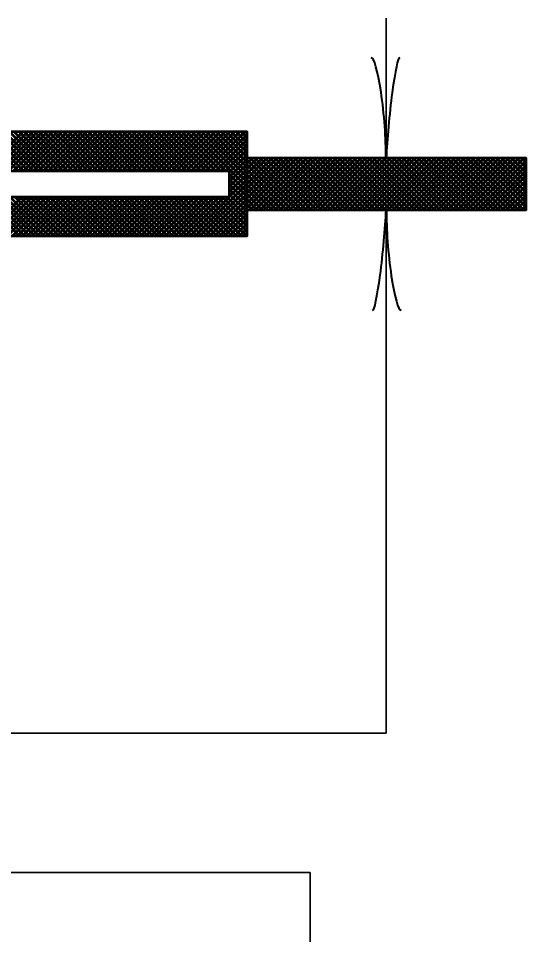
# Model space of a CAD drawing. Extents: x -1 to 679, y 0 to 440.
# Drawn here: x 562.39 to 576.94, y 199.14 to 225.42 of the extents above; entities that cross this region are included whole.
import ezdxf

# ---------------------------------------------------------------- set-up
doc = ezdxf.new("R2010")
doc.units = 0
doc.header["$LTSCALE"] = 0.8
doc.layers.add('1', color=7, linetype='Continuous', lineweight=53)

msp = doc.modelspace()

# ---------------------------------------------------------------- linework, layer by layer
at = {"layer": '1', "lineweight": 35}
for p, q in [((572.936, 221.4216), (572.936, 225.4216)), ((572.936, 219.9216), (572.936, 204.9216)), ((572.936, 204.9216), (530.936, 204.9216)), ((533.1503, 200.9216), (570.7534, 200.9216)), ((570.7534, 200.9216), (570.7534, 193.036))]:
    msp.add_line(p, q, dxfattribs=at)
at = {"layer": '1'}
for p, q in [((562.3977, 221.0466), (561.2727, 222.1716)), ((561.4017, 221.0466), (562.5267, 222.1716)), ((562.5391, 221.0466), (561.4141, 222.1716)), ((561.5432, 221.0466), (562.6682, 222.1716)), ((562.6805, 221.0466), (561.5555, 222.1716)), ((561.6846, 221.0466), (562.8096, 222.1716)), ((562.8219, 221.0466), (561.6969, 222.1716)), ((561.826, 221.0466), (562.951, 222.1716)), ((562.9633, 221.0466), (561.8383, 222.1716)), ((561.9674, 221.0466), (563.0924, 222.1716)), ((563.1047, 221.0466), (561.9797, 222.1716)), ((562.1088, 221.0466), (563.2338, 222.1716)), ((563.2462, 221.0466), (562.1212, 222.1716)), ((562.2502, 221.0466), (563.3752, 222.1716)), ((563.3876, 221.0466), (562.2626, 222.1716)), ((562.3917, 221.0466), (563.5167, 222.1716)), ((563.529, 221.0466), (562.404, 222.1716)), ((562.5331, 221.0466), (563.6581, 222.1716)), ((563.6704, 221.0466), (562.5454, 222.1716)), ((562.6746, 221.0466), (563.7996, 222.1716)), ((563.8118, 221.0466), (562.6868, 222.1716)), ((562.816, 221.0466), (563.941, 222.1716)), ((563.9533, 221.0466), (562.8283, 222.1716)), ((562.9574, 221.0466), (564.0824, 222.1716)), ((564.0947, 221.0466), (562.9697, 222.1716)), ((563.0988, 221.0466), (564.2238, 222.1716)), ((564.2362, 221.0466), (563.1112, 222.1716)), ((563.2402, 221.0466), (564.3652, 222.1716)), ((564.3776, 221.0466), (563.2526, 222.1716)), ((563.3817, 221.0466), (564.5067, 222.1716)), ((564.519, 221.0466), (563.394, 222.1716)), ((563.5231, 221.0466), (564.6481, 222.1716)), ((564.6604, 221.0466), (563.5354, 222.1716)), ((563.6645, 221.0466), (564.7895, 222.1716)), ((564.8018, 221.0466), (563.6768, 222.1716)), ((563.8059, 221.0466), (564.9309, 222.1716)), ((564.9433, 221.0466), (563.8183, 222.1716)), ((563.9473, 221.0466), (565.0723, 222.1716)), ((565.0847, 221.0466), (563.9597, 222.1716)), ((564.0888, 221.0466), (565.2138, 222.1716)), ((565.2261, 221.0466), (564.1011, 222.1716)), ((564.2302, 221.0466), (565.3552, 222.1716)), ((565.3675, 221.0466), (564.2425, 222.1716)), ((564.3716, 221.0466), (565.4966, 222.1716)), ((565.5089, 221.0466), (564.3839, 222.1716)), ((564.513, 221.0466), (565.638, 222.1716)), ((565.6503, 221.0466), (564.5253, 222.1716)), ((564.6544, 221.0466), (565.7794, 222.1716)), ((565.7917, 221.0466), (564.6667, 222.1716)), ((564.7958, 221.0466), (565.9208, 222.1716)), ((565.9332, 221.0466), (564.8082, 222.1716)), ((564.9372, 221.0466), (566.0622, 222.1716)), ((566.0746, 221.0466), (564.9496, 222.1716)), ((565.0787, 221.0466), (566.2037, 222.1716)), ((566.216, 221.0466), (565.091, 222.1716)), ((565.2202, 221.0466), (566.3452, 222.1716)), ((566.3574, 221.0466), (565.2324, 222.1716)), ((565.3616, 221.0466), (566.4866, 222.1716)), ((566.4989, 221.0466), (565.3739, 222.1716)), ((565.503, 221.0466), (566.628, 222.1716)), ((566.6403, 221.0466), (565.5153, 222.1716)), ((565.6444, 221.0466), (566.7694, 222.1716)), ((566.7817, 221.0466), (565.6567, 222.1716)), ((565.7858, 221.0466), (566.9108, 222.1716)), ((566.9232, 221.0466), (565.7982, 222.1716)), ((565.9272, 221.0466), (567.0522, 222.1716)), ((567.0646, 221.0466), (565.9396, 222.1716)), ((566.0687, 221.0466), (567.1937, 222.1716)), ((567.206, 221.0466), (566.081, 222.1716)), ((566.2101, 221.0466), (567.3351, 222.1716)), ((567.3474, 221.0466), (566.2224, 222.1716)), ((566.3515, 221.0466), (567.4765, 222.1716)), ((567.4888, 221.0466), (566.3638, 222.1716)), ((566.4929, 221.0466), (567.6179, 222.1716)), ((567.6302, 221.0466), (566.5052, 222.1716)), ((566.6343, 221.0466), (567.7593, 222.1716)), ((567.7717, 221.0466), (566.6467, 222.1716)), ((566.7758, 221.0466), (567.9008, 222.1716)), ((567.9131, 221.0466), (566.7881, 222.1716)), ((566.9172, 221.0466), (568.0422, 222.1716)), ((568.0545, 221.0466), (566.9295, 222.1716)), ((567.0586, 221.0466), (568.1836, 222.1716)), ((568.1959, 221.0466), (567.0709, 222.1716)), ((567.2, 221.0466), (568.325, 222.1716)), ((568.3373, 221.0466), (567.2123, 222.1716)), ((567.3414, 221.0466), (568.4664, 222.1716)), ((568.936, 220.5893), (567.3537, 222.1716)), ((567.4828, 221.0466), (568.6078, 222.1716)), ((568.936, 220.7308), (567.4952, 222.1716)), ((567.6242, 221.0466), (568.7492, 222.1716)), ((568.936, 220.8722), (567.6366, 222.1716)), ((567.7658, 221.0466), (568.8908, 222.1716)), ((568.936, 221.0137), (567.7781, 222.1716)), ((568.936, 221.1551), (567.9195, 222.1716)), ((568.936, 221.2965), (568.0609, 222.1716)), ((568.936, 221.4379), (568.2023, 222.1716)), ((568.936, 221.5793), (568.3438, 222.1716)), ((568.936, 221.7207), (568.4852, 222.1716)), ((568.936, 221.8622), (568.6266, 222.1716)), ((568.936, 222.0036), (568.768, 222.1716)), ((568.936, 222.145), (568.9094, 222.1716)), ((567.9072, 221.0466), (568.936, 222.0754)), ((568.0486, 221.0466), (568.936, 221.934)), ((568.19, 221.0466), (568.936, 221.7926)), ((568.3314, 221.0466), (568.936, 221.6512)), ((568.4363, 221.0101), (568.936, 221.5097)), ((568.4363, 220.8687), (568.936, 221.3683)), ((568.936, 221.3858), (568.9718, 221.4216)), ((568.936, 221.2443), (569.1132, 221.4216)), ((568.936, 221.1029), (569.2547, 221.4216)), ((568.936, 220.9615), (569.3961, 221.4216)), ((568.936, 220.8201), (569.5375, 221.4216)), ((568.936, 220.6787), (569.6789, 221.4216)), ((568.936, 220.5373), (569.8203, 221.4216)), ((568.936, 220.3958), (569.9617, 221.4216)), ((568.936, 220.2544), (570.1032, 221.4216)), ((568.936, 220.113), (570.2446, 221.4216)), ((568.936, 219.9716), (570.386, 221.4216)), ((570.3808, 219.9216), (568.936, 221.3663)), ((570.5222, 219.9216), (569.0222, 221.4216)), ((569.0274, 219.9216), (570.5274, 221.4216)), ((570.6636, 219.9216), (569.1636, 221.4216)), ((569.1688, 219.9216), (570.6688, 221.4216)), ((570.805, 219.9216), (569.305, 221.4216)), ((569.3103, 219.9216), (570.8103, 221.4216)), ((570.9464, 219.9216), (569.4464, 221.4216)), ((569.4517, 219.9216), (570.9517, 221.4216)), ((571.0878, 219.9216), (569.5878, 221.4216)), ((569.5932, 219.9216), (571.0932, 221.4216)), ((571.2292, 219.9216), (569.7292, 221.4216)), ((569.7346, 219.9216), (571.2346, 221.4216)), ((571.3707, 219.9216), (569.8707, 221.4216)), ((569.876, 219.9216), (571.376, 221.4216)), ((571.5121, 219.9216), (570.0121, 221.4216)), ((570.0174, 219.9216), (571.5174, 221.4216)), ((571.6535, 219.9216), (570.1535, 221.4216)), ((570.1588, 219.9216), (571.6588, 221.4216)), ((571.7949, 219.9216), (570.2949, 221.4216)), ((570.3003, 219.9216), (571.8003, 221.4216)), ((571.9364, 219.9216), (570.4364, 221.4216)), ((570.4417, 219.9216), (571.9417, 221.4216)), ((572.0778, 219.9216), (570.5778, 221.4216)), ((570.5831, 219.9216), (572.0831, 221.4216)), ((572.2192, 219.9216), (570.7192, 221.4216)), ((570.7245, 219.9216), (572.2245, 221.4216)), ((572.3607, 219.9216), (570.8607, 221.4216)), ((570.8659, 219.9216), (572.3659, 221.4216)), ((572.5021, 219.9216), (571.0021, 221.4216)), ((571.0073, 219.9216), (572.5073, 221.4216)), ((572.6435, 219.9216), (571.1435, 221.4216)), ((571.1487, 219.9216), (572.6487, 221.4216)), ((572.7849, 219.9216), (571.2849, 221.4216)), ((571.2902, 219.9216), (572.7902, 221.4216)), ((572.9263, 219.9216), (571.4263, 221.4216)), ((571.4316, 219.9216), (572.9316, 221.4216)), ((573.0677, 219.9216), (571.5677, 221.4216)), ((571.573, 219.9216), (573.073, 221.4216)), ((573.2092, 219.9216), (571.7092, 221.4216)), ((571.7144, 219.9216), (573.2144, 221.4216)), ((573.3506, 219.9216), (571.8506, 221.4216)), ((571.8559, 219.9216), (573.3559, 221.4216)), ((573.492, 219.9216), (571.992, 221.4216)), ((571.9973, 219.9216), (573.4973, 221.4216)), ((573.6334, 219.9216), (572.1334, 221.4216)), ((572.1387, 219.9216), (573.6387, 221.4216)), ((573.7748, 219.9216), (572.2748, 221.4216)), ((572.2802, 219.9216), (573.7802, 221.4216)), ((573.9162, 219.9216), (572.4162, 221.4216)), ((572.4216, 219.9216), (573.9216, 221.4216)), ((574.0577, 219.9216), (572.5577, 221.4216)), ((572.563, 219.9216), (574.063, 221.4216)), ((574.1991, 219.9216), (572.6991, 221.4216)), ((572.7044, 219.9216), (574.2044, 221.4216)), ((574.3406, 219.9216), (572.8406, 221.4216)), ((572.8458, 219.9216), (574.3458, 221.4216)), ((574.482, 219.9216), (572.982, 221.4216)), ((572.9873, 219.9216), (574.4873, 221.4216)), ((574.6234, 219.9216), (573.1234, 221.4216)), ((573.1287, 219.9216), (574.6287, 221.4216)), ((574.7648, 219.9216), (573.2648, 221.4216)), ((573.2701, 219.9216), (574.7701, 221.4216)), ((574.9062, 219.9216), (573.4062, 221.4216)), ((573.4115, 219.9216), (574.9115, 221.4216)), ((575.0477, 219.9216), (573.5477, 221.4216)), ((573.5529, 219.9216), (575.0529, 221.4216)), ((575.1891, 219.9216), (573.6891, 221.4216)), ((573.6943, 219.9216), (575.1943, 221.4216)), ((575.3305, 219.9216), (573.8305, 221.4216)), ((573.8357, 219.9216), (575.3357, 221.4216)), ((575.4719, 219.9216), (573.9719, 221.4216)), ((573.9772, 219.9216), (575.4772, 221.4216)), ((575.6133, 219.9216), (574.1133, 221.4216)), ((574.1186, 219.9216), (575.6186, 221.4216)), ((575.7547, 219.9216), (574.2547, 221.4216)), ((574.2601, 219.9216), (575.7601, 221.4216)), ((575.8962, 219.9216), (574.3962, 221.4216)), ((574.4015, 219.9216), (575.9015, 221.4216)), ((576.0376, 219.9216), (574.5376, 221.4216)), ((574.5429, 219.9216), (576.0429, 221.4216)), ((576.179, 219.9216), (574.679, 221.4216)), ((574.6843, 219.9216), (576.1843, 221.4216)), ((576.3204, 219.9216), (574.8204, 221.4216)), ((574.8257, 219.9216), (576.3257, 221.4216)), ((576.4618, 219.9216), (574.9618, 221.4216)), ((574.9672, 219.9216), (576.4672, 221.4216)), ((576.6033, 219.9216), (575.1033, 221.4216)), ((575.1086, 219.9216), (576.6086, 221.4216)), ((576.7447, 219.9216), (575.2447, 221.4216)), ((575.25, 219.9216), (576.75, 221.4216)), ((576.8862, 219.9216), (575.3862, 221.4216)), ((575.3914, 219.9216), (576.8914, 221.4216)), ((576.936, 220.0132), (575.5276, 221.4216)), ((575.5328, 219.9216), (576.936, 221.3247)), ((576.936, 220.1546), (575.669, 221.4216)), ((576.936, 220.296), (575.8104, 221.4216)), ((576.936, 220.4374), (575.9518, 221.4216)), ((576.936, 220.5788), (576.0933, 221.4216)), ((576.936, 220.7202), (576.2347, 221.4216)), ((576.936, 220.8617), (576.3761, 221.4216)), ((576.936, 221.0031), (576.5175, 221.4216)), ((576.936, 221.1445), (576.6589, 221.4216)), ((576.936, 221.2859), (576.8003, 221.4216)), ((568.4363, 220.7272), (568.936, 221.2269)), ((568.4363, 220.5858), (568.936, 221.0855)), ((570.2393, 219.9216), (568.936, 221.2249)), ((570.0979, 219.9216), (568.936, 221.0835)), ((575.6743, 219.9216), (576.936, 221.1833)), ((568.936, 220.4479), (568.4363, 220.9476)), ((568.4363, 220.4444), (568.936, 220.9441)), ((568.936, 220.3065), (568.4363, 220.8062)), ((568.4363, 220.303), (568.936, 220.8027)), ((569.9565, 219.9216), (568.936, 220.9421)), ((569.8151, 219.9216), (568.936, 220.8007)), ((575.8157, 219.9216), (576.936, 221.0419)), ((575.9571, 219.9216), (576.936, 220.9005)), ((567.4463, 219.1716), (568.936, 220.6612)), ((568.936, 220.1651), (568.4363, 220.6647)), ((568.936, 220.0237), (568.4363, 220.5233)), ((569.6737, 219.9216), (568.936, 220.6592)), ((576.0985, 219.9216), (576.936, 220.7591)), ((576.2399, 219.9216), (576.936, 220.6177)), ((562.4342, 219.1716), (561.3092, 220.2966)), ((561.3652, 219.1716), (562.4902, 220.2966)), ((562.5756, 219.1716), (561.4506, 220.2966)), ((561.5067, 219.1716), (562.6317, 220.2966)), ((562.717, 219.1716), (561.592, 220.2966)), ((561.6481, 219.1716), (562.7731, 220.2966)), ((562.8584, 219.1716), (561.7334, 220.2966)), ((561.7895, 219.1716), (562.9145, 220.2966)), ((562.9998, 219.1716), (561.8748, 220.2966)), ((561.9309, 219.1716), (563.0559, 220.2966)), ((563.1413, 219.1716), (562.0163, 220.2966)), ((562.0723, 219.1716), (563.1973, 220.2966)), ((563.2827, 219.1716), (562.1577, 220.2966)), ((562.2138, 219.1716), (563.3388, 220.2966)), ((563.4242, 219.1716), (562.2992, 220.2966)), ((562.3552, 219.1716), (563.4802, 220.2966)), ((563.5656, 219.1716), (562.4406, 220.2966)), ((562.4966, 219.1716), (563.6216, 220.2966)), ((563.707, 219.1716), (562.582, 220.2966)), ((562.638, 219.1716), (563.763, 220.2966)), ((563.8484, 219.1716), (562.7234, 220.2966)), ((562.7794, 219.1716), (563.9044, 220.2966)), ((563.9898, 219.1716), (562.8648, 220.2966)), ((562.9208, 219.1716), (564.0458, 220.2966)), ((564.1313, 219.1716), (563.0063, 220.2966)), ((563.0622, 219.1716), (564.1872, 220.2966)), ((564.2727, 219.1716), (563.1477, 220.2966)), ((563.2037, 219.1716), (564.3287, 220.2966)), ((564.4141, 219.1716), (563.2891, 220.2966)), ((563.3452, 219.1716), (564.4702, 220.2966)), ((564.5555, 219.1716), (563.4305, 220.2966)), ((563.4866, 219.1716), (564.6116, 220.2966)), ((564.6969, 219.1716), (563.5719, 220.2966)), ((563.628, 219.1716), (564.753, 220.2966)), ((564.8383, 219.1716), (563.7133, 220.2966)), ((563.7694, 219.1716), (564.8944, 220.2966)), ((564.9797, 219.1716), (563.8547, 220.2966)), ((563.9108, 219.1716), (565.0358, 220.2966)), ((565.1212, 219.1716), (563.9962, 220.2966)), ((564.0522, 219.1716), (565.1772, 220.2966)), ((565.2626, 219.1716), (564.1376, 220.2966)), ((564.1937, 219.1716), (565.3187, 220.2966)), ((565.404, 219.1716), (564.279, 220.2966)), ((564.3351, 219.1716), (565.4601, 220.2966)), ((565.5454, 219.1716), (564.4204, 220.2966)), ((564.4765, 219.1716), (565.6015, 220.2966)), ((565.6868, 219.1716), (564.5618, 220.2966)), ((564.6179, 219.1716), (565.7429, 220.2966)), ((565.8283, 219.1716), (564.7033, 220.2966)), ((564.7593, 219.1716), (565.8843, 220.2966)), ((565.9697, 219.1716), (564.8447, 220.2966)), ((564.9008, 219.1716), (566.0258, 220.2966)), ((566.1112, 219.1716), (564.9862, 220.2966)), ((565.0422, 219.1716), (566.1672, 220.2966)), ((566.2526, 219.1716), (565.1276, 220.2966)), ((565.1836, 219.1716), (566.3086, 220.2966)), ((566.394, 219.1716), (565.269, 220.2966)), ((565.325, 219.1716), (566.45, 220.2966)), ((566.5354, 219.1716), (565.4104, 220.2966)), ((565.4664, 219.1716), (566.5914, 220.2966)), ((566.6768, 219.1716), (565.5518, 220.2966)), ((565.6078, 219.1716), (566.7328, 220.2966)), ((566.8183, 219.1716), (565.6933, 220.2966)), ((565.7492, 219.1716), (566.8742, 220.2966)), ((566.9597, 219.1716), (565.8347, 220.2966)), ((565.8908, 219.1716), (567.0158, 220.2966)), ((567.1011, 219.1716), (565.9761, 220.2966)), ((566.0322, 219.1716), (567.1572, 220.2966)), ((567.2425, 219.1716), (566.1175, 220.2966)), ((566.1736, 219.1716), (567.2986, 220.2966)), ((567.3839, 219.1716), (566.2589, 220.2966)), ((566.315, 219.1716), (567.44, 220.2966)), ((567.5253, 219.1716), (566.4003, 220.2966)), ((566.4564, 219.1716), (567.5814, 220.2966)), ((567.6667, 219.1716), (566.5417, 220.2966)), ((566.5978, 219.1716), (567.7228, 220.2966)), ((567.8082, 219.1716), (566.6832, 220.2966)), ((566.7392, 219.1716), (567.8642, 220.2966)), ((567.9496, 219.1716), (566.8246, 220.2966)), ((566.8807, 219.1716), (568.0057, 220.2966)), ((568.091, 219.1716), (566.966, 220.2966)), ((567.0221, 219.1716), (568.1471, 220.2966)), ((568.2324, 219.1716), (567.1074, 220.2966)), ((567.1635, 219.1716), (568.2885, 220.2966)), ((568.3739, 219.1716), (567.2489, 220.2966)), ((567.3049, 219.1716), (568.4299, 220.2966)), ((568.5153, 219.1716), (567.3903, 220.2966)), ((568.6567, 219.1716), (567.5317, 220.2966)), ((567.5878, 219.1716), (568.936, 220.5198)), ((568.7982, 219.1716), (567.6732, 220.2966)), ((567.7292, 219.1716), (568.936, 220.3784)), ((568.936, 219.1752), (567.8146, 220.2966)), ((568.936, 219.3166), (567.956, 220.2966)), ((568.936, 219.458), (568.0974, 220.2966)), ((568.936, 219.5994), (568.2388, 220.2966)), ((568.936, 219.7408), (568.3802, 220.2966)), ((568.936, 219.8822), (568.4363, 220.3819)), ((569.5322, 219.9216), (568.936, 220.5178)), ((569.3908, 219.9216), (568.936, 220.3764)), ((576.3813, 219.9216), (576.936, 220.4762)), ((576.5227, 219.9216), (576.936, 220.3348)), ((567.8706, 219.1716), (568.936, 220.237)), ((568.012, 219.1716), (568.936, 220.0956)), ((569.2493, 219.9216), (568.936, 220.2349)), ((569.1079, 219.9216), (568.936, 220.0935)), ((576.6642, 219.9216), (576.936, 220.1934)), ((576.8057, 219.9216), (576.936, 220.0519)), ((568.1534, 219.1716), (568.936, 219.9542)), ((568.2948, 219.1716), (568.936, 219.8127)), ((568.9665, 219.9216), (568.936, 219.9521)), ((568.4363, 219.1716), (568.936, 219.6712)), ((568.5778, 219.1716), (568.936, 219.5298)), ((568.7192, 219.1716), (568.936, 219.3884)), ((568.8606, 219.1716), (568.936, 219.247))]:
    msp.add_line(p, q, dxfattribs=at)
for points in [[(538.6953, 223.4216), (551.436, 223.4216), (551.936, 222.1716), (558.936, 222.1716), (568.936, 222.1716), (568.936, 219.1716), (558.936, 219.1716), (551.936, 219.1716), (551.436, 217.9216), (538.6953, 217.9216)], [(568.936, 219.1716), (568.936, 222.1716), (568.936, 221.4216)], [(568.936, 221.4216), (576.936, 221.4216), (576.936, 219.9216), (568.936, 219.9216)]]:
    msp.add_lwpolyline(points, dxfattribs=at)
msp.add_lwpolyline([(549.4453, 220.2966), (549.4453, 221.0466), (568.4363, 221.0466), (568.4363, 220.2966)], close=True, dxfattribs=at)
at = {"layer": '1', "lineweight": 40}
for centre, major_axis, ratio, start_param, end_param in [((572.6597, 222.5128), (0.1562, -1.7857), 0.122415, 0.8963533, 3.1415927), ((573.1476, 222.5421), (-0.1757, -1.7565), 0.07063, 3.1407148, 5.41811), ((572.7244, 218.8011), (0.1757, 1.7565), 0.07063, 3.1407148, 5.41811), ((572.7244, 218.8011), (0.1757, 1.7565), 0.07063, 3.1407148, 5.41811), ((573.2123, 218.8304), (-0.1562, 1.7857), 0.122415, 0.8963533, 3.1415927), ((573.2123, 218.8304), (-0.1562, 1.7857), 0.122415, 0.8963533, 3.1415927)]:
    msp.add_ellipse(centre, major_axis=major_axis, ratio=ratio, start_param=start_param, end_param=end_param, dxfattribs=at)

doc.saveas('drawing.dxf')
